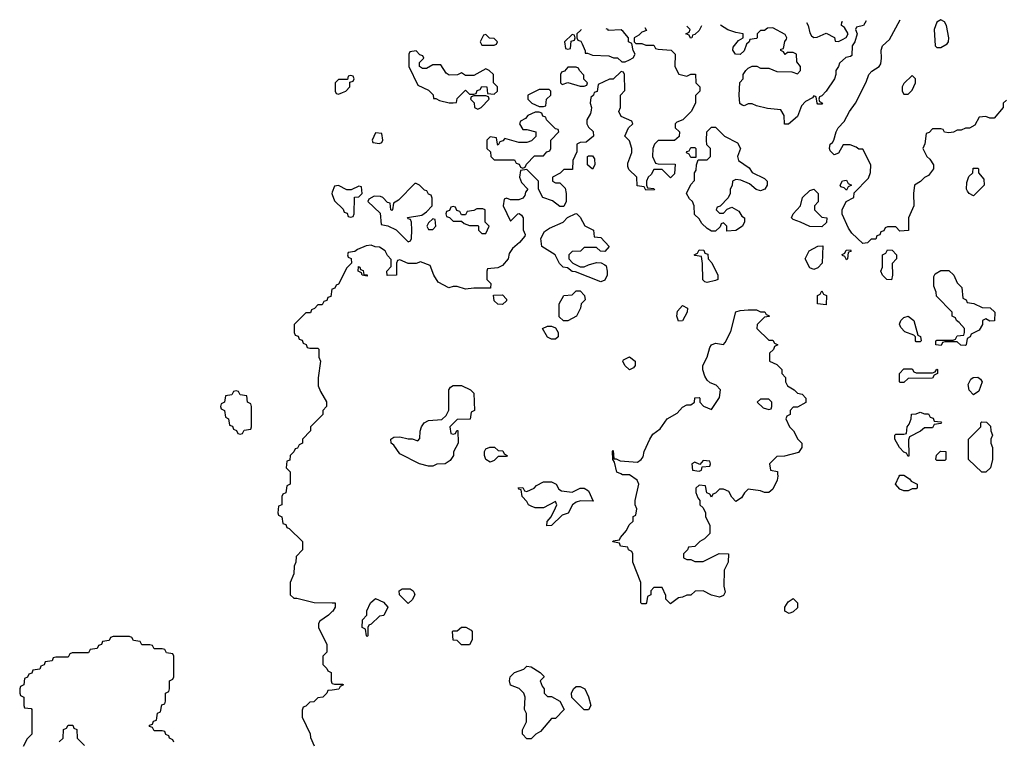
# Model space of a CAD drawing. Header units: inches. Extents: x 2701323 to 2964515, y 494916 to 722124.
# Tile 654 of 656: x 2898474 to 2903280, y 708699 to 712218. Entities that reach past the tile are written whole.
import ezdxf

# ---------------------------------------------------------------- set-up
doc = ezdxf.new("R2010")
doc.units = ezdxf.units.IN
doc.header["$MEASUREMENT"] = 0
for name, color, linetype in [('C8790', 7, 'Continuous'), ('C8791', 7, 'Continuous'), ('C9700', 7, 'Continuous'), ('C9701', 7, 'Continuous')]:
    doc.layers.add(name, color=color, linetype=linetype)

msp = doc.modelspace()

# ---------------------------------------------------------------- linework, layer by layer
at = {"layer": 'C8790', "color": 2, "elevation": 2}
for points in [[(2899794, 710000), (2899794, 709950), (2899778, 709942), (2899772.7, 709907.3), (2899758, 709902), (2899754, 709890), (2899754, 709850), (2899738, 709842), (2899734, 709810), (2899738, 709798), (2899754, 709790), (2899758, 709758), (2899772.7, 709752.7), (2899778, 709738), (2899790, 709734), (2899854, 709670), (2899854, 709630), (2899823.6, 709596.4), (2899822, 709570), (2899814, 709550), (2899812.7, 709512.7), (2899794, 709470), (2899794, 709410), (2899812.7, 709392.7), (2899827.3, 709392.7), (2899911.6, 709371.6), (2900000, 709370.2)], [(2900000, 709328), (2899982, 709310), (2899939.6, 709280.4), (2899932, 709270), (2899932, 709250), (2899972.7, 709167.3), (2899974, 709130), (2899954, 709110), (2899954, 709070), (2899974, 709050), (2899978, 709038), (2899994, 709030), (2899994, 708990), (2899998, 708978), (2900000, 708977.3)], [(2899226, 708690), (2899222, 708702), (2899206, 708710), (2899202, 708722), (2899187.3, 708727.3), (2899182, 708742), (2899170, 708746), (2899130, 708746), (2899122, 708762), (2899107.3, 708767.3), (2899107.3, 708772.7), (2899122, 708778), (2899127.3, 708792.7), (2899142, 708798), (2899147.3, 708832.7), (2899162, 708838), (2899167.3, 708872.7), (2899182, 708878), (2899186, 708890), (2899186, 708930), (2899202, 708938), (2899206, 708950), (2899206, 708990), (2899222, 708998), (2899226, 709010), (2899226, 709110), (2899222, 709122), (2899190, 709126), (2899182, 709142), (2899170, 709146), (2899130, 709146), (2899122, 709162), (2899110, 709166), (2899070, 709166), (2899062, 709182), (2899030, 709186), (2899022, 709202), (2899010, 709206), (2898930, 709206), (2898918, 709202), (2898910, 709186), (2898878, 709182), (2898872.7, 709167.3), (2898858, 709162), (2898852.7, 709147.3), (2898818, 709142), (2898810, 709126), (2898730, 709126), (2898718, 709122), (2898710, 709106), (2898650, 709106), (2898638, 709102), (2898632.7, 709087.3), (2898598, 709082), (2898592.7, 709067.3), (2898578, 709062), (2898572.7, 709047.3), (2898538, 709042), (2898532.7, 709027.3), (2898518, 709022), (2898512.7, 709007.3), (2898498, 709002), (2898494, 708970), (2898478, 708962), (2898474, 708950), (2898474, 708930), (2898478, 708918), (2898494, 708910), (2898494, 708870), (2898498, 708858), (2898530, 708854), (2898534, 708850), (2898534, 708730), (2898510, 708706), (2898491.2, 708668.9)], [(2900000, 708944.6), (2899978, 708942), (2899974, 708930), (2899954, 708910), (2899930, 708906), (2899910, 708888), (2899890, 708886), (2899870, 708866), (2899858, 708862), (2899852.7, 708847.3), (2899852.7, 708812.7), (2899891.6, 708731.6), (2899892.7, 708712.7), (2899911.6, 708671.6)], [(2898667.3, 708692.7), (2898686, 708710), (2898687.3, 708752.7), (2898702, 708758), (2898710, 708774), (2898732.7, 708772.7), (2898738, 708758), (2898752.7, 708752.7), (2898754, 708710), (2898790, 708674)]]:
    msp.add_lwpolyline(points, dxfattribs=at)
at = {"layer": 'C8791', "color": 2, "elevation": 2}
for points in [[(2900000, 711376), (2899998, 711370), (2900000, 711364)], [(2900000, 710902.7), (2899998, 710902), (2899992.7, 710867.3), (2899978, 710862), (2899972.7, 710847.3), (2899958, 710842), (2899950, 710826), (2899930, 710826), (2899912.7, 710807.3), (2899898, 710802), (2899892.7, 710787.3), (2899870, 710786), (2899814, 710730), (2899814, 710690), (2899818, 710678), (2899832.7, 710672.7), (2899838, 710658), (2899852.7, 710652.7), (2899858, 710638), (2899872.7, 710632.7), (2899878, 710618), (2899890, 710614), (2899930, 710614), (2899934, 710610), (2899934, 710570), (2899942, 710550), (2899931.3, 710470), (2899931.3, 710430), (2899942, 710402), (2899971.6, 710351.6), (2899972, 710330), (2899954, 710310), (2899954, 710290), (2899894, 710230), (2899894, 710210), (2899854, 710170), (2899854, 710150), (2899838, 710142), (2899830, 710126), (2899818, 710122), (2899812.7, 710107.3), (2899794, 710090), (2899792.7, 710067.3), (2899778, 710062), (2899774, 710030), (2899794, 710010), (2899794, 710000)]]:
    msp.add_lwpolyline(points, dxfattribs=at)
msp.add_lwpolyline([(2899530, 710406), (2899518, 710402), (2899510, 710386), (2899478, 710382), (2899474, 710350), (2899458, 710342), (2899454, 710330), (2899458, 710318), (2899474, 710310), (2899478, 710278), (2899494, 710270), (2899498, 710238), (2899512.7, 710232.7), (2899518, 710218), (2899532.7, 710212.7), (2899538, 710198), (2899550, 710194), (2899562, 710198), (2899570, 710214), (2899602, 710218), (2899606, 710230), (2899606, 710330), (2899602, 710342), (2899586, 710350), (2899582, 710382), (2899550, 710386), (2899542, 710402)], close=True, dxfattribs=at)
at = {"layer": 'C9700', "color": 2, "elevation": 2}
for points in [[(2902173.4, 710000), (2902174, 709990), (2902172, 709970), (2902150, 709926), (2902131.2, 709908.9), (2902110, 709908.7), (2902090, 709918), (2902030, 709926), (2902011.6, 709908.4), (2901996.9, 709883.1), (2901970, 709866), (2901950, 709886), (2901934.6, 709914.6), (2901910, 709926), (2901890, 709926), (2901870, 709906), (2901858, 709902), (2901850, 709886), (2901842, 709902), (2901827.3, 709907.3), (2901822, 709942), (2901790, 709946), (2901774, 709930), (2901774, 709910), (2901783.6, 709883.6), (2901794, 709870), (2901794, 709850), (2901810, 709834), (2901822, 709810), (2901822, 709790), (2901842, 709750), (2901842, 709710), (2901816.9, 709683.1), (2901794, 709670), (2901770, 709646), (2901738, 709642), (2901734, 709630), (2901714, 709610), (2901714, 709590), (2901730, 709582), (2901750, 709582), (2901770, 709572), (2901810, 709572), (2901888.4, 709611.6), (2901934, 709610), (2901932, 709570), (2901912, 709530), (2901911.6, 709451.6), (2901916.9, 709423.1), (2901910, 709406), (2901890, 709398), (2901850, 709408.7), (2901810, 709428.7), (2901771.6, 709428.4), (2901750, 709408), (2901730, 709408), (2901710, 709398), (2901690, 709395.3), (2901650, 709366), (2901628.4, 709388.4), (2901627.3, 709407.3), (2901610, 709446), (2901570, 709446), (2901554, 709430), (2901554, 709410), (2901538, 709402), (2901534, 709370), (2901530, 709366), (2901510, 709366), (2901506, 709370), (2901506, 709470), (2901466, 709570), (2901466, 709610), (2901462, 709622), (2901446, 709630), (2901442, 709642), (2901407.3, 709647.3), (2901402, 709662), (2901368.4, 709668.4), (2901370, 709674), (2901402, 709678), (2901406, 709690), (2901436.4, 709723.6), (2901449.1, 709750.9), (2901468, 709770), (2901468.4, 709791.6), (2901482, 709798), (2901486, 709830), (2901478, 709850), (2901478, 709870), (2901495.3, 709950), (2901488, 709970), (2901450, 709995.3), (2901416.4, 709996.4), (2901408.7, 710000)], [(2900000, 709370.2), (2900014, 709370), (2900014, 709350), (2900002, 709330), (2900000, 709328)], [(2900000, 708977.3), (2900010, 708974), (2900050, 708974), (2900054, 708970), (2900038, 708962), (2900031.6, 708948.4), (2900000, 708944.6)]]:
    msp.add_lwpolyline(points, dxfattribs=at)
for points in [[(2902790, 709918), (2902770, 709926), (2902748.7, 709950), (2902766, 709990), (2902770, 709994), (2902790, 709994), (2902816.9, 709976.9), (2902824.7, 709964.7), (2902854, 709950), (2902854, 709930), (2902850, 709928), (2902830, 709928), (2902810, 709918)], [(2901170, 709911.3), (2901210, 709931.3), (2901230, 709931.3), (2901250, 709918), (2901272.7, 709867.3), (2901210.9, 709869.1), (2901190, 709862), (2901172, 709850), (2901151, 709809), (2901122, 709798), (2901070, 709748.7), (2901047.3, 709747.3), (2901048, 709768), (2901068, 709790), (2901090, 709834), (2901095.3, 709850), (2901090, 709866), (2901030, 709835.3), (2900990, 709835.3), (2900970, 709842), (2900958, 709850), (2900950, 709866), (2900926, 709890), (2900922, 709922), (2900910, 709926), (2900907.3, 709932.7), (2900930, 709934), (2900938, 709918), (2900950, 709914), (2900986, 709930), (2900996.4, 709943.6), (2901030, 709962), (2901070, 709962), (2901092, 709950), (2901105.4, 709925.4), (2901118, 709918)], [(2900370, 709368), (2900328, 709410), (2900326, 709430), (2900340.4, 709439.6), (2900379.6, 709439.6), (2900394, 709430), (2900399.6, 709419.6), (2900402, 709410), (2900390, 709386)], [(2900170, 709206), (2900166, 709210), (2900162, 709242), (2900146, 709250), (2900147.3, 709287.3), (2900168, 709310), (2900168.8, 709331.1), (2900186, 709370), (2900211.2, 709391.1), (2900250, 709374), (2900271.2, 709348.9), (2900251.2, 709308.9), (2900230, 709306), (2900190, 709266), (2900178, 709262), (2900174, 709250), (2900174, 709210)], [(2902230, 709318), (2902208, 709330), (2902208.7, 709350), (2902224.7, 709375.3), (2902250, 709392), (2902271.3, 709370), (2902270, 709346), (2902250, 709326)], [(2900630, 709166), (2900610, 709186), (2900590, 709188), (2900586, 709230), (2900590, 709234), (2900610, 709234), (2900630, 709252), (2900651.2, 709251.1), (2900676.9, 709236.9), (2900682, 709230), (2900682, 709190), (2900670, 709166)], [(2901050, 708914), (2901070, 708914), (2901111.2, 708891.1), (2901132, 708850), (2901090, 708806), (2901070, 708806), (2901016.9, 708743.1), (2900994, 708730), (2900970, 708706), (2900950, 708706), (2900928, 708730), (2900928, 708750), (2900948, 708790), (2900948, 708830), (2900938, 708850), (2900942, 708910), (2900935.3, 708930), (2900912.3, 708952.3), (2900869.3, 708969.3), (2900864, 708990), (2900868.7, 709010), (2900889, 709030), (2900934, 709046), (2900950, 709062), (2900970, 709058), (2901014, 709030), (2901032.7, 709012.7), (2901032.7, 709007.3), (2901014, 708990), (2901023.6, 708963.6), (2901034, 708950), (2901034, 708930)], [(2901250, 708848), (2901228.8, 708848.9), (2901168.7, 708908.7), (2901168, 708930), (2901178, 708950), (2901190, 708962), (2901210, 708962), (2901232, 708950), (2901251.2, 708911.1), (2901262, 708870)]]:
    msp.add_lwpolyline(points, close=True, dxfattribs=at)
at = {"layer": 'C9701', "color": 2, "elevation": 2}
for points in [[(2902605.7, 712213.2), (2902592, 712190), (2902558, 712182), (2902554, 712170), (2902562, 712150), (2902551, 712110), (2902538, 712090), (2902536, 712044), (2902530, 712038), (2902506, 712034), (2902474.8, 712005.2), (2902470.7, 711989.3), (2902458, 711970), (2902458, 711950), (2902450.9, 711929.1), (2902410, 711868.7), (2902390, 711846), (2902378, 711842), (2902374, 711830), (2902378, 711818), (2902392, 711810), (2902390, 711806), (2902370, 711806), (2902366, 711810), (2902362, 711842), (2902350, 711846), (2902343.6, 711836.4), (2902310, 711818), (2902290, 711798), (2902270, 711746), (2902227.3, 711707.3), (2902207.3, 711707.3), (2902206, 711750), (2902190, 711778), (2902124.7, 711784.7), (2902070, 711798), (2902050, 711808), (2902030, 711808), (2902010, 711798), (2902000.4, 711800.4), (2901988.4, 711808.4), (2901986, 711850), (2901988.4, 711911.6), (2902006, 711930), (2902006, 711950), (2902018, 711970), (2902030, 711982), (2902050, 711992), (2902071.6, 711991.6), (2902090, 711982), (2902130, 711982), (2902170, 711964.7), (2902243.6, 711963.6), (2902270, 711954), (2902286, 711970), (2902286, 711990), (2902267.3, 712012.7), (2902266, 712050), (2902250, 712058), (2902222, 712058), (2902210, 712048), (2902202, 712062), (2902188.4, 712068.4), (2902190, 712074), (2902202, 712078), (2902208.4, 712111.6), (2902216.4, 712123.6), (2902218, 712130), (2902210, 712146), (2902150, 712178), (2902123.6, 712176.4), (2902110, 712166), (2902090, 712166), (2902074, 712150), (2902074, 712130), (2902070, 712126), (2902038, 712122), (2902034, 712110), (2902022, 712098), (2902010, 712066), (2901990, 712048), (2901968, 712050), (2901955.3, 712070), (2901956.4, 712083.6), (2901983.1, 712116.9), (2902006, 712130), (2902006, 712150), (2901970, 712155.3), (2901930, 712168.7), (2901894.9, 712191.5)], [(2902314.8, 712204.3), (2902322, 712190), (2902330, 712154), (2902339.6, 712139.6), (2902350, 712132), (2902367.3, 712132.7), (2902410, 712152), (2902451.3, 712131.3), (2902454, 712114), (2902470, 712112), (2902490, 712122), (2902508, 712132), (2902518, 712150), (2902500.4, 712180.4), (2902486, 712190), (2902487.3, 712207.3), (2902491.4, 712209.7)], [(2903290, 711826), (2903274, 711810), (2903274, 711790), (2903230, 711738), (2903210, 711738), (2903190, 711746), (2903158, 711742), (2903136.9, 711703.1), (2903110, 711688), (2903090, 711688), (2903070, 711678), (2903050, 711678), (2903031.6, 711668.4), (2903010, 711666), (2902988.4, 711668.4), (2902982, 711682), (2902970, 711686), (2902930, 711686), (2902912.7, 711667.3), (2902898, 711662), (2902892.7, 711612.7), (2902882, 711590), (2902902, 711550), (2902916.9, 711536.9), (2902934, 711510), (2902934, 711490), (2902910, 711458), (2902890, 711448), (2902871.2, 711428.9), (2902842, 711410), (2902836, 711370), (2902838, 711310), (2902812, 711250), (2902811.6, 711188.4), (2902770, 711186), (2902750, 711206), (2902710, 711206), (2902698, 711202), (2902692.7, 711187.3), (2902678, 711182), (2902672.7, 711167.3), (2902658, 711162), (2902652.7, 711147.3), (2902630, 711146), (2902611.6, 711128.4), (2902590, 711126), (2902536.4, 711176.4), (2902520.2, 711200.2), (2902488.4, 711268.4), (2902488, 711290), (2902508.8, 711331.1), (2902546, 711350), (2902547.3, 711372.7), (2902616.4, 711443.6), (2902627.3, 711472.7), (2902628, 711510), (2902590, 711586), (2902570, 711586), (2902556.4, 711596.4), (2902527.3, 711607.3), (2902492.7, 711607.3), (2902470, 711566), (2902450, 711558), (2902430, 711578), (2902426, 711590), (2902429.2, 711610), (2902442, 711618), (2902448.7, 711630), (2902459, 711670), (2902469, 711690), (2902498.6, 711721.4), (2902524, 711770), (2902554, 711810), (2902606.3, 711913.7), (2902619, 711950), (2902632.9, 711967.1), (2902668.7, 711990), (2902677.2, 712002.8), (2902681.2, 712030), (2902679.3, 712070), (2902685.2, 712090), (2902718.9, 712121.1), (2902771, 712218.3)], [(2901525.6, 712180.2), (2901534, 712166), (2901510, 712158), (2901496.9, 712143.1), (2901474, 712130), (2901474, 712110), (2901482, 712102), (2901510, 712102), (2901530, 712094), (2901570, 712094), (2901578, 712078), (2901590, 712074), (2901654, 712070), (2901674, 712050), (2901672, 711990), (2901691.6, 711951.6), (2901730, 711942), (2901750, 711952), (2901772.7, 711952.7), (2901774, 711910), (2901794, 711890), (2901794, 711870), (2901772.7, 711847.3), (2901772, 711810), (2901752, 711770), (2901711.2, 711728.9), (2901682, 711718), (2901674, 711710), (2901674, 711690), (2901694, 711670), (2901692.7, 711647.3), (2901670, 711628), (2901590, 711628), (2901572, 711610), (2901564.7, 711590), (2901562, 711550), (2901578, 711518), (2901590, 711514), (2901672.7, 711512.7), (2901670, 711466), (2901650, 711446), (2901610, 711486), (2901570, 711486), (2901556.9, 711463.1), (2901542, 711450), (2901534, 711430), (2901534, 711410), (2901538, 711398), (2901570, 711394), (2901572.7, 711387.3), (2901530, 711386), (2901522, 711402), (2901487.3, 711407.3), (2901486, 711450), (2901447.3, 711487.3), (2901442, 711502), (2901443.1, 711516.9), (2901462, 711570), (2901462, 711590), (2901450, 711626), (2901428, 711650), (2901446, 711690), (2901466, 711710), (2901462, 711722), (2901410, 711746), (2901398, 711770), (2901406, 711790), (2901406, 711850), (2901427.3, 711872.7), (2901426, 711950), (2901422, 711962), (2901410, 711966), (2901371.6, 711928.4), (2901352.7, 711927.3), (2901298, 711902), (2901292.7, 711867.3), (2901278, 711862), (2901274, 711850), (2901262, 711838), (2901258, 711810), (2901264.7, 711790), (2901263.6, 711776.4), (2901259.6, 711760.4), (2901242, 711730), (2901242, 711710), (2901250, 711694), (2901272.7, 711672.7), (2901274, 711650), (2901239.6, 711620.4), (2901210, 711618), (2901194, 711610), (2901192.7, 711572.7), (2901174, 711530), (2901172.7, 711487.3), (2901130, 711486), (2901111.6, 711468.4), (2901074, 711450), (2901074, 711430), (2901090, 711422), (2901110, 711422), (2901136, 711396), (2901142, 711370), (2901142, 711330), (2901130, 711306), (2901110, 711306), (2901074, 711334), (2901028, 711350), (2901006, 711390), (2901006, 711430), (2900950, 711486), (2900918, 711482), (2900914, 711450), (2900923.6, 711423.6), (2900954, 711390), (2900943.6, 711376.4), (2900939.6, 711360.4), (2900930, 711346), (2900910, 711338), (2900870, 711338), (2900850, 711346), (2900838, 711342), (2900834, 711310), (2900870, 711234), (2900906, 711270), (2900911.6, 711271.6), (2900923.6, 711263.6), (2900931.2, 711251.1), (2900931.6, 711191.6), (2900942, 711170), (2900939.6, 711160.4), (2900914, 711130), (2900879.6, 711100.4), (2900863.6, 711076.4), (2900858, 711050), (2900830, 711018), (2900807.3, 711007.3), (2900758, 711002), (2900754, 710990), (2900754, 710950), (2900774, 710930), (2900772.7, 710907.3), (2900690, 710908), (2900650, 710902), (2900610, 710915.3), (2900590, 710915.3), (2900568.4, 710908.4), (2900516.4, 710936.4), (2900495.3, 710970), (2900477.2, 711017.2), (2900430, 711035.3), (2900410, 711028), (2900370, 711028), (2900330, 711046), (2900318, 711042), (2900314, 711030), (2900314, 710970), (2900268.4, 710968.4), (2900266, 710990), (2900287.3, 711012.7), (2900287.3, 711047.3), (2900270, 711066), (2900258, 711090), (2900230, 711108), (2900208.4, 711108.4), (2900190, 711118), (2900165.4, 711114.6), (2900123.6, 711096.4), (2900110, 711086), (2900078, 711082), (2900074, 711070), (2900078, 711058), (2900092.7, 711052.7), (2900094, 711030), (2900070, 711006), (2900030, 710926), (2900018, 710922), (2900012.7, 710907.3), (2900000, 710902.7)], [(2901214.1, 712170.6), (2901212.7, 712167.3), (2901194, 712150), (2901194, 712130), (2901198, 712118), (2901212.7, 712112.7), (2901219.6, 712099.6), (2901234, 712066), (2901234, 712054), (2901246, 712054), (2901270, 712044.7), (2901350, 712042), (2901372.7, 712032.7), (2901391.6, 712031.6), (2901412.7, 712012.7), (2901430, 712012), (2901450, 712022), (2901468, 712032), (2901478, 712050), (2901468.4, 712068.4), (2901462, 712102), (2901446, 712110), (2901446, 712130), (2901420.4, 712160.4), (2901410, 712168), (2901346, 712166), (2901346, 712170), (2901336.2, 712174.3)], [(2901802.2, 712188.6), (2901790, 712166), (2901770, 712146), (2901758, 712142), (2901754, 712130), (2901748.4, 712128.4), (2901742, 712142), (2901726, 712150), (2901742, 712158), (2901746, 712170), (2901729.6, 712186.4)], [(2900000, 711364), (2900010, 711334), (2900052.7, 711292.7), (2900058, 711278), (2900072.7, 711272.7), (2900078, 711258), (2900090, 711254), (2900102, 711258), (2900106, 711270), (2900108.4, 711351.6), (2900130, 711354), (2900146, 711370), (2900142, 711402), (2900130, 711406), (2900092, 711388), (2900070, 711388), (2900030, 711408), (2900010, 711406), (2900000, 711376)], [(2901408.7, 710000), (2901389.1, 710009.1), (2901378, 710058), (2901368.7, 710070), (2901368, 710110), (2901370, 710114), (2901374, 710074), (2901386, 710074), (2901404.7, 710064.7), (2901490, 710058), (2901508, 710070), (2901516.5, 710083.5), (2901522, 710110), (2901549.3, 710170.7), (2901565.2, 710194.8), (2901600.2, 710219.8), (2901634, 710270), (2901682.6, 710297.4), (2901710, 710326), (2901730, 710338), (2901750, 710338), (2901768, 710350), (2901770, 710372), (2901790, 710374), (2901794, 710370), (2901794, 710350), (2901811.6, 710331.6), (2901850, 710314), (2901890, 710374), (2901895.3, 710410), (2901873.6, 710433.6), (2901844.7, 710444.7), (2901830, 710458), (2901818, 710478), (2901809.1, 710509.1), (2901809, 710530), (2901829.1, 710570.9), (2901842, 710618), (2901850, 710631.3), (2901870, 710638), (2901910, 710632), (2901918, 710642), (2901944.7, 710695.3), (2901970, 710791.3), (2901990, 710798), (2902030, 710802), (2902070, 710802), (2902090, 710792), (2902111.6, 710791.6), (2902118, 710778), (2902130, 710774), (2902131.6, 710768.4), (2902110, 710766), (2902074, 710730), (2902072, 710710), (2902130, 710654), (2902150, 710654), (2902158, 710638), (2902174, 710630), (2902158, 710622), (2902152.7, 710607.3), (2902134, 710590), (2902134, 710550), (2902170, 710534), (2902194, 710510), (2902194, 710490), (2902211.6, 710471.6), (2902212, 710450), (2902222, 710430), (2902254, 710410), (2902270, 710394), (2902294, 710390), (2902312, 710370), (2902311.2, 710348.9), (2902270, 710326), (2902250, 710326), (2902234, 710310), (2902234, 710290), (2902218, 710282), (2902214, 710270), (2902232, 710230), (2902251.2, 710211.1), (2902272, 710170), (2902292, 710150), (2902292, 710130), (2902276, 710104), (2902207.3, 710087.3), (2902170, 710086), (2902134, 710050), (2902138, 710018), (2902172.7, 710012.7), (2902173.4, 710000)]]:
    msp.add_lwpolyline(points, dxfattribs=at)
for points in [[(2902970, 712218), (2902950, 712206), (2902938, 712170), (2902942, 712090), (2902950, 712082), (2902970, 712082), (2903000.4, 712099.6), (2903008, 712110), (2903008.7, 712130), (2902998, 712190), (2902988, 712208)], [(2900750, 712146), (2900738, 712142), (2900722, 712110), (2900730, 712094), (2900790, 712094), (2900802, 712098), (2900806, 712110), (2900790, 712126), (2900767.3, 712127.3)], [(2901170, 712146), (2901134, 712110), (2901138, 712078), (2901150, 712074), (2901162, 712078), (2901166, 712114), (2901182, 712118), (2901186, 712130), (2901182, 712142)], [(2900410, 712066), (2900378, 712062), (2900374, 712050), (2900374, 711990), (2900418, 711898), (2900470, 711874), (2900491.6, 711851.6), (2900494, 711834), (2900506, 711834), (2900523.6, 711823.6), (2900570, 711812), (2900590, 711812), (2900606, 711814), (2900610, 711834), (2900650, 711874), (2900670, 711854), (2900690, 711854), (2900702, 711858), (2900707.3, 711872.7), (2900722, 711878), (2900730, 711892), (2900754, 711890), (2900758, 711858), (2900790, 711854), (2900806, 711870), (2900806, 711890), (2900786, 711910), (2900786, 711950), (2900766, 711970), (2900750, 711978), (2900690, 711946), (2900650, 711946), (2900630, 711958), (2900611.3, 711948.7), (2900570, 711948), (2900556.4, 711956.4), (2900530, 711998), (2900490, 711998), (2900459.6, 711980.4), (2900440.4, 711980.4), (2900426, 711990), (2900426, 712010), (2900446, 712030), (2900442, 712042), (2900427.3, 712047.3)], [(2901190, 711986), (2901150, 711986), (2901132.7, 711967.3), (2901118, 711962), (2901114, 711950), (2901114, 711910), (2901122, 711902), (2901150, 711912), (2901210, 711894), (2901230, 711894), (2901242, 711898), (2901246, 711910), (2901228, 711928), (2901227.3, 711947.3), (2901206, 711970), (2901202, 711982)], [(2900090, 711946), (2900078, 711942), (2900074, 711926), (2900030, 711926), (2900014, 711910), (2900014, 711870), (2900018, 711858), (2900030, 711854), (2900050, 711862), (2900066, 711870), (2900086, 711890), (2900086, 711914), (2900102, 711918), (2900106, 711930), (2900102, 711942)], [(2902830, 711946), (2902790, 711906), (2902782, 711890), (2902782, 711870), (2902790, 711854), (2902810, 711854), (2902830, 711874), (2902846, 711910), (2902846, 711930)], [(2901058, 711878), (2901010, 711878), (2900954, 711850), (2900954, 711830), (2900974, 711810), (2901010, 711794), (2901030, 711794), (2901042, 711798), (2901046, 711830), (2901066, 711850), (2901066, 711870)], [(2900750, 711846), (2900690, 711846), (2900678, 711842), (2900674, 711830), (2900692.7, 711812.7), (2900694, 711790), (2900710, 711782), (2900726, 711790), (2900766, 711830), (2900762, 711842)], [(2901010, 711766), (2900990, 711766), (2900954, 711750), (2900943.6, 711736.4), (2900918, 711722), (2900914, 711710), (2900930, 711682), (2900950, 711682), (2900994, 711670), (2900992.7, 711647.3), (2900972.7, 711627.3), (2900950, 711618), (2900910, 711618), (2900842, 711638), (2900832.7, 711627.3), (2900818, 711622), (2900810, 711606), (2900806, 711610), (2900802, 711642), (2900770, 711646), (2900754, 711630), (2900754, 711590), (2900772.7, 711572.7), (2900774, 711550), (2900790, 711534), (2900890, 711534), (2900898, 711518), (2900912.7, 711512.7), (2900918, 711498), (2900930, 711494), (2900942, 711498), (2900947.3, 711512.7), (2900987.3, 711552.7), (2901030, 711554), (2901047.3, 711572.7), (2901062, 711578), (2901066, 711590), (2901066, 711630), (2901106, 711670), (2901102, 711682), (2901090, 711686), (2901046, 711730), (2901042, 711742), (2901027.3, 711747.3), (2901022, 711762)], [(2902090, 711382), (2902068.4, 711388.4), (2902036.4, 711416.4), (2901994.6, 711434.6), (2901970, 711438), (2901954, 711430), (2901951.6, 711408.4), (2901942, 711390), (2901942, 711370), (2901931.6, 711348.4), (2901892.7, 711307.3), (2901878, 711302), (2901874, 711290), (2901890, 711274), (2901910, 711274), (2901927.3, 711292.7), (2901950, 711302), (2901983.6, 711283.6), (2901999.6, 711259.6), (2902012, 711250), (2902011.6, 711231.6), (2902002, 711210), (2901970, 711189), (2901926, 711186), (2901926, 711210), (2901910, 711226), (2901898, 711222), (2901892.7, 711207.3), (2901870, 711186), (2901850, 711186), (2901830, 711198), (2901803.1, 711223.1), (2901790, 711246), (2901767.3, 711267.3), (2901766, 711310), (2901758, 711330), (2901743.1, 711343.1), (2901728, 711370), (2901750, 711414), (2901767.3, 711432.7), (2901768, 711470), (2901776.4, 711483.6), (2901778, 711510), (2901786, 711534), (2901830, 711534), (2901846, 711550), (2901846, 711590), (2901827.3, 711607.3), (2901826, 711630), (2901828, 711670), (2901850, 711694), (2901870, 711694), (2901914, 711650), (2901976.9, 711616.9), (2901992, 711590), (2901978, 711550), (2901982, 711530), (2902034.4, 711494.4), (2902050, 711472), (2902110, 711442), (2902122, 711430), (2902122, 711410), (2902111.3, 711390)], [(2900210, 711666), (2900194, 711630), (2900198, 711618), (2900230, 711614), (2900242, 711618), (2900246, 711630), (2900242, 711662)], [(2901750, 711546), (2901742, 711562), (2901728, 711568), (2901730, 711574), (2901742, 711578), (2901750, 711594), (2901770, 711594), (2901774, 711590), (2901774, 711546), (2901770, 711546)], [(2901270, 711488), (2901246, 711510), (2901246, 711550), (2901250, 711554), (2901270, 711554), (2901279.6, 711539.6), (2901282, 711510)], [(2903130, 711358), (2903108.8, 711368.9), (2903100.2, 711380.2), (2903095.3, 711390), (2903096.4, 711423.6), (2903107.3, 711452.7), (2903126, 711470), (2903127.3, 711492.7), (2903150, 711494), (2903154, 711490), (2903154, 711470), (2903179.6, 711439.6), (2903182, 711410)], [(2902510, 711386), (2902498, 711398), (2902482, 711402), (2902478, 711410), (2902490, 711432), (2902510, 711434), (2902518, 711418), (2902534, 711410), (2902518, 711402)], [(2900410, 711418), (2900402, 711418), (2900323.6, 711336.4), (2900298, 711322), (2900294, 711290), (2900290, 711286), (2900286, 711290), (2900282, 711322), (2900270, 711326), (2900246, 711350), (2900234.6, 711354.6), (2900203.6, 711356.4), (2900178, 711342), (2900174, 711330), (2900232.7, 711272.7), (2900238, 711218), (2900271.6, 711211.6), (2900311.3, 711191.3), (2900370, 711134), (2900382, 711138), (2900386, 711150), (2900388, 711190), (2900386, 711230), (2900382, 711242), (2900370, 711246), (2900367.3, 711252.7), (2900436.4, 711263.6), (2900460.4, 711279.6), (2900488, 711310), (2900487.3, 711347.3), (2900482, 711362), (2900470, 711366), (2900462, 711382), (2900450, 711386), (2900426, 711410)], [(2902390, 711206), (2902330, 711208), (2902286, 711230), (2902250, 711242), (2902242, 711250), (2902248.7, 711270), (2902285.2, 711310), (2902295.3, 711350), (2902330, 711384.7), (2902350, 711391), (2902371.3, 711370), (2902371.2, 711328.9), (2902354, 711310), (2902354, 711290), (2902390, 711254), (2902414, 711250), (2902412.7, 711227.3)], [(2900590, 711306), (2900578, 711302), (2900572.7, 711287.3), (2900558, 711282), (2900554, 711270), (2900558, 711258), (2900572.7, 711252.7), (2900590, 711234), (2900630, 711234), (2900643.6, 711223.6), (2900670, 711214), (2900710, 711214), (2900714, 711210), (2900714, 711190), (2900722, 711182), (2900730, 711174), (2900750, 711174), (2900766, 711210), (2900746, 711230), (2900746, 711290), (2900735.3, 711295.3), (2900705.4, 711294.6), (2900690, 711286), (2900658, 711282), (2900650, 711266), (2900630, 711266), (2900622, 711282), (2900607.3, 711287.3), (2900602, 711302)], [(2900490, 711246), (2900470, 711226), (2900462, 711210), (2900470, 711194), (2900490, 711194), (2900506, 711210), (2900502, 711242)], [(2901330, 711086), (2901308.4, 711088.4), (2901290, 711106), (2901230, 711106), (2901211.6, 711088.4), (2901170, 711086), (2901154, 711070), (2901154, 711050), (2901174, 711030), (2901210, 711012), (2901230, 711012), (2901250, 711022), (2901290, 711032), (2901311.6, 711031.6), (2901330, 711022), (2901336, 711016), (2901342, 710990), (2901342, 710970), (2901330, 710946), (2901310, 710938), (2901187.3, 710987.3), (2901170, 710988), (2901147.3, 711007.3), (2901126, 711010), (2901108.4, 711028.4), (2901088, 711070), (2901022, 711110), (2901018, 711150), (2901036.4, 711183.6), (2901060.4, 711199.6), (2901126, 711230), (2901148.4, 711251.6), (2901188.4, 711271.6), (2901194, 711270), (2901210, 711254), (2901232, 711212), (2901274, 711190), (2901278, 711158), (2901310, 711154), (2901352, 711110)], [(2902350, 710998), (2902330, 711006), (2902308, 711050), (2902328, 711090), (2902370, 711112), (2902394, 711114), (2902391.2, 711028.9), (2902370, 711006)], [(2901830, 710935.3), (2901818, 710938), (2901808.4, 710948.4), (2901807.3, 711027.3), (2901802, 711062), (2901770, 711066), (2901766, 711070), (2901782, 711078), (2901790, 711094), (2901812.7, 711092.7), (2901818, 711078), (2901832.7, 711072.7), (2901834, 711050), (2901851.6, 711031.6), (2901881, 710970), (2901882, 710950), (2901870, 710945.2)], [(2902510, 711046), (2902502, 711062), (2902490, 711066), (2902488.4, 711071.6), (2902502, 711078), (2902507.3, 711092.7), (2902530, 711094), (2902532.7, 711087.3), (2902518, 711082), (2902514, 711050)], [(2902730, 710948), (2902706, 710950), (2902686, 710970), (2902678, 710990), (2902686, 711010), (2902686, 711070), (2902702, 711078), (2902710, 711094), (2902732.7, 711092.7), (2902754, 711070), (2902754, 711050), (2902732.7, 711027.3), (2902734, 710970)], [(2900170, 710966), (2900146, 710970), (2900142, 710982), (2900126, 710990), (2900127.3, 711012.7), (2900134, 711010), (2900138, 710998), (2900150, 710994), (2900154, 710974), (2900170, 710972)], [(2903210, 710746), (2903190, 710758), (2903174, 710750), (2903174, 710730), (2903158, 710702), (2903118, 710682), (2903114, 710670), (2903098, 710662), (2903094, 710630), (2903090, 710628), (2903068.4, 710628.4), (2903050, 710646), (2902990, 710646), (2902978, 710642), (2902972, 710628), (2902946, 710630), (2902946, 710650), (2902950, 710654), (2903030, 710654), (2903042, 710658), (2903050, 710674), (2903082, 710678), (2903086, 710690), (2903086, 710710), (2903060.4, 710740.4), (2903046, 710750), (2903042, 710762), (2903026, 710770), (2903026, 710790), (2902948.4, 710868.4), (2902947.3, 710887.3), (2902936.4, 710916.4), (2902936.4, 710963.6), (2902943.1, 710976.9), (2902970, 710994), (2903010, 710994), (2903034, 710970), (2903050, 710934), (2903072, 710910), (2903078, 710858), (2903094, 710850), (2903098, 710838), (2903131.6, 710831.6), (2903172.7, 710812.7), (2903211.6, 710811.6), (2903234, 710790), (2903232.7, 710747.3)], [(2900830, 710828), (2900808.4, 710828.4), (2900790, 710846), (2900787.3, 710872.7), (2900830, 710874), (2900850, 710854), (2900850, 710846)], [(2901150, 710748), (2901128.4, 710748.4), (2901107.3, 710767.3), (2901108, 710830), (2901130, 710872), (2901170, 710874), (2901190, 710894), (2901210, 710894), (2901231.6, 710871.6), (2901234, 710850), (2901214, 710830), (2901212, 710810), (2901192, 710770)], [(2902410, 710826), (2902368, 710830), (2902368.4, 710871.6), (2902382, 710878), (2902390, 710894), (2902398, 710878), (2902411.6, 710871.6)], [(2901690, 710746), (2901682, 710770), (2901685.6, 710794.4), (2901710, 710822), (2901734, 710810), (2901732, 710790), (2901710, 710748)], [(2902850, 710646), (2902846, 710650), (2902846, 710670), (2902838, 710678), (2902794.6, 710694.6), (2902774.6, 710714.6), (2902768.8, 710731.1), (2902775.3, 710750), (2902790, 710764.7), (2902810.8, 710770.8), (2902838, 710750), (2902858, 710678), (2902871.6, 710671.6), (2902874, 710650), (2902870, 710646)], [(2901070, 710658), (2901050, 710668), (2901026, 710710), (2901050, 710722), (2901070, 710722), (2901090, 710714), (2901102, 710690), (2901102, 710670), (2901090, 710658)], [(2901450, 710508.7), (2901428, 710530), (2901418, 710550), (2901422, 710558), (2901450, 710571.3), (2901478, 710550), (2901478, 710530), (2901470, 710518)], [(2902850, 710494), (2902930, 710494), (2902942, 710498), (2902950, 710512), (2902954, 710510), (2902954, 710490), (2902938, 710482), (2902930, 710468), (2902810, 710466), (2902790, 710446), (2902770, 710446), (2902768, 710450), (2902768.8, 710491.1), (2902790, 710514), (2902830, 710514), (2902838, 710498)], [(2903130, 710386), (2903108.4, 710408.4), (2903103.1, 710436.9), (2903116.4, 710463.6), (2903128.4, 710471.6), (2903150, 710472), (2903163.6, 710463.6), (2903172, 710450), (2903156, 710404)], [(2900590, 710194), (2900602, 710198), (2900607.3, 710212.7), (2900612.7, 710212.7), (2900614, 710150), (2900592, 710108), (2900591.3, 710090), (2900574.4, 710065.6), (2900550, 710048.7), (2900510, 710048), (2900490, 710038), (2900470, 710038), (2900426, 710050), (2900330, 710098), (2900300.4, 710140.4), (2900288, 710150), (2900286, 710170), (2900300.4, 710179.6), (2900330, 710182), (2900370, 710172), (2900390, 710172), (2900418, 710162), (2900427.3, 710172.7), (2900428.4, 710208.4), (2900435.3, 710230), (2900448, 710250), (2900470, 710261), (2900534.6, 710265.4), (2900555.3, 710284.7), (2900568.4, 710311.6), (2900569, 710410), (2900576.4, 710423.6), (2900590, 710431.3), (2900630, 710432), (2900674, 710410), (2900690, 710394), (2900694, 710310), (2900678, 710302), (2900672.7, 710267.3), (2900610, 710266), (2900574, 710230), (2900578, 710198)], [(2902130, 710366), (2902090, 710366), (2902074, 710350), (2902103.6, 710323.6), (2902130, 710314), (2902142, 710318), (2902146, 710330), (2902146, 710350)], [(2902890, 710294), (2902910, 710294), (2902918, 710278), (2902932.7, 710272.7), (2902938, 710258), (2902970, 710254), (2902974, 710250), (2902970, 710246), (2902938, 710242), (2902930, 710226), (2902890, 710226), (2902871.6, 710208.4), (2902818, 710182), (2902812.7, 710167.3), (2902814, 710090), (2902810, 710086), (2902802, 710102), (2902790, 710106), (2902768.4, 710128.4), (2902746, 710170), (2902746, 710190), (2902750, 710194), (2902790, 710194), (2902802, 710198), (2902806, 710230), (2902816.4, 710243.6), (2902826, 710270), (2902827.3, 710292.7), (2902850, 710294), (2902870, 710302)], [(2903170, 710008), (2903106, 710070), (2903106, 710170), (2903166, 710230), (2903166, 710250), (2903170, 710254), (2903192.7, 710252.7), (2903212.7, 710232.7), (2903214, 710210), (2903222, 710190), (2903214, 710170), (2903214, 710150), (2903222, 710130), (2903222, 710070), (2903212, 710030), (2903190, 710008)], [(2900770, 710058), (2900748.7, 710070), (2900742, 710090), (2900742, 710110), (2900750, 710122), (2900768.8, 710131.1), (2900791.2, 710131.1), (2900810, 710114), (2900832.7, 710112.7), (2900838, 710098), (2900854, 710090), (2900850, 710086), (2900810, 710086), (2900790, 710066)], [(2902950, 710066), (2902946, 710070), (2902948.4, 710091.6), (2902968.4, 710111.6), (2902994, 710110), (2902994, 710070), (2902990, 710066)], [(2901810, 710066), (2901794, 710046), (2901770, 710058), (2901754, 710050), (2901758, 710018), (2901790, 710014), (2901802, 710018), (2901806, 710034), (2901842, 710038), (2901846, 710050), (2901842, 710062)]]:
    msp.add_lwpolyline(points, close=True, dxfattribs=at)

doc.saveas('drawing.dxf')
